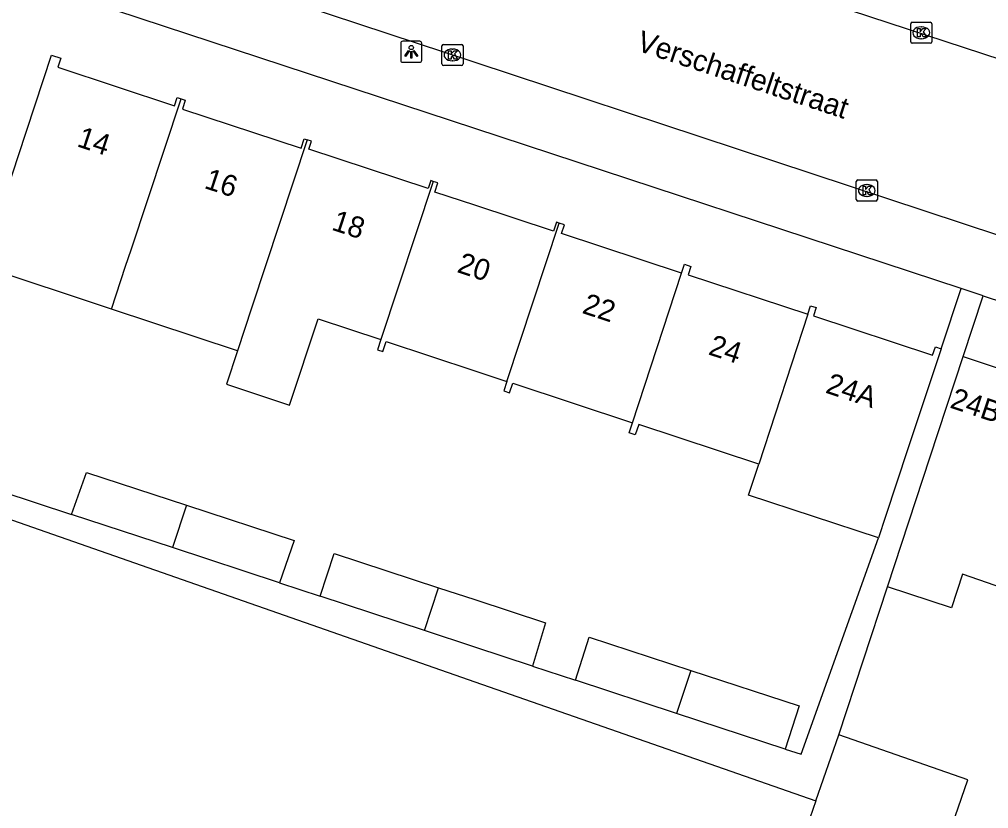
# Model space of a CAD drawing. Extents: x 160557 to 161245, y 385330 to 386505.
# Drawn here: x 160978.43 to 161024.34, y 385837.55 to 385874.96 of the extents above; entities that cross this region are included whole.
import ezdxf

# ---------------------------------------------------------------- set-up
doc = ezdxf.new("R2010")
doc.units = 0
for name, color, linetype in [('IMGEO_Kolk', 7, 'Continuous'), ('IMGEO_Lichtpunt', 7, 'Continuous'), ('IMGEO_Openbare_ruimte_label', 7, 'Continuous'), ('IMGEO_Pand', 7, 'Continuous'), ('IMGEO_Pand_nummerreeks', 7, 'Continuous'), ('IMGEO_Parkeervlak_open', 7, 'Continuous'), ('IMGEO_Rijbaan_lokaal_gesloten', 7, 'Continuous'), ('IMGEO_Voetpad_open', 7, 'Continuous')]:
    doc.layers.add(name, color=color, linetype=linetype)

msp = doc.modelspace()

# ---------------------------------------------------------------- linework, layer by layer
at = {"layer": 'IMGEO_Kolk'}
for p, q in [((161020.646, 385873.896), (161020.646, 385874.748)), ((161020.721, 385874.822), (161021.573, 385874.822)), ((161021.134, 385874.602), (161021.159, 385874.602)), ((161021.647, 385874.748), (161021.647, 385873.896)), ((161021.157, 385874.042), (161021.132, 385874.042)), ((160998.439, 385872.846), (160998.439, 385873.698)), ((160998.514, 385873.772), (160999.366, 385873.772)), ((160998.927, 385873.552), (160998.952, 385873.552)), ((160999.44, 385873.698), (160999.44, 385872.846)), ((161021.573, 385873.822), (161020.721, 385873.822)), ((160999.366, 385872.772), (160998.514, 385872.772)), ((160998.95, 385872.992), (160998.925, 385872.992)), ((161018.065, 385866.42), (161018.065, 385867.272)), ((161018.14, 385867.346), (161018.992, 385867.346)), ((161018.553, 385867.126), (161018.578, 385867.126)), ((161019.066, 385867.272), (161019.066, 385866.42)), ((161018.992, 385866.346), (161018.14, 385866.346)), ((161018.576, 385866.566), (161018.551, 385866.566))]:
    msp.add_line(p, q, dxfattribs=at)
for points in [[(161020.646, 385873.896), (161020.646, 385874.748)], [(161020.721, 385874.822), (161021.573, 385874.822)], [(161020.967, 385874.522), (161021.09, 385874.522), (161021.09, 385874.371), (161021.22, 385874.522), (161021.384, 385874.522), (161021.238, 385874.371), (161021.391, 385874.122), (161021.239, 385874.122), (161021.154, 385874.286), (161021.09, 385874.219), (161021.09, 385874.122), (161020.967, 385874.122), (161020.967, 385874.522)], [(161021.647, 385874.748), (161021.647, 385873.896)], [(160998.439, 385872.846), (160998.439, 385873.698)], [(160998.514, 385873.772), (160999.366, 385873.772)], [(160999.44, 385873.698), (160999.44, 385872.846)], [(161021.573, 385873.822), (161020.721, 385873.822)], [(160998.76, 385873.472), (160998.883, 385873.472), (160998.883, 385873.321), (160999.013, 385873.472), (160999.177, 385873.472), (160999.031, 385873.321), (160999.184, 385873.072), (160999.032, 385873.072), (160998.947, 385873.236), (160998.883, 385873.169), (160998.883, 385873.072), (160998.76, 385873.072), (160998.76, 385873.472)], [(160999.366, 385872.772), (160998.514, 385872.772)], [(161018.065, 385866.42), (161018.065, 385867.272)], [(161018.14, 385867.346), (161018.992, 385867.346)], [(161019.066, 385867.272), (161019.066, 385866.42)], [(161018.386, 385867.046), (161018.509, 385867.046), (161018.509, 385866.895), (161018.639, 385867.046), (161018.803, 385867.046), (161018.657, 385866.895), (161018.81, 385866.646), (161018.658, 385866.646), (161018.573, 385866.81), (161018.509, 385866.743), (161018.509, 385866.646), (161018.386, 385866.646), (161018.386, 385867.046)], [(161018.992, 385866.346), (161018.14, 385866.346)]]:
    msp.add_lwpolyline(points, dxfattribs=at)
for centre, start, end in [((161020.723, 385874.746), 91.552, 178.448), ((161020.723, 385874.746), 91.552, 178.448), ((161021.571, 385874.746), 1.552, 88.448), ((161021.571, 385874.746), 1.552, 88.448), ((160998.516, 385873.696), 91.552, 178.448), ((160998.516, 385873.696), 91.552, 178.448), ((160999.364, 385873.696), 1.552, 88.448), ((160999.364, 385873.696), 1.552, 88.448), ((161020.723, 385873.898), 181.552, 268.448), ((161020.723, 385873.898), 181.552, 268.448), ((161021.571, 385873.898), 271.552, 358.448), ((161021.571, 385873.898), 271.552, 358.448), ((160998.516, 385872.848), 181.552, 268.448), ((160998.516, 385872.848), 181.552, 268.448), ((160999.364, 385872.848), 271.552, 358.448), ((160999.364, 385872.848), 271.552, 358.448), ((161018.142, 385867.27), 91.552, 178.448), ((161018.142, 385867.27), 91.552, 178.448), ((161018.99, 385867.27), 1.552, 88.448), ((161018.99, 385867.27), 1.552, 88.448), ((161018.142, 385866.422), 181.552, 268.448), ((161018.142, 385866.422), 181.552, 268.448), ((161018.99, 385866.422), 271.552, 358.448), ((161018.99, 385866.422), 271.552, 358.448)]:
    msp.add_arc(centre, 0.0765, start, end, dxfattribs=at)
for centre, major_axis, ratio, start_param, end_param in [((161021.133, 385874.322), (-0.387, 0.002), 0.722429, 4.712389, 7.853982), ((161021.158, 385874.322), (-0.39, 0.002), 0.717154, 1.570796, 4.712389), ((160998.926, 385873.272), (-0.387, 0.002), 0.722429, 4.712389, 7.853982), ((160998.951, 385873.272), (-0.39, 0.002), 0.717154, 1.570796, 4.712389), ((161018.552, 385866.846), (-0.387, 0.002), 0.722429, 4.712389, 7.853982), ((161018.577, 385866.846), (-0.39, 0.002), 0.717154, 1.570796, 4.712389)]:
    msp.add_ellipse(centre, major_axis=major_axis, ratio=ratio, start_param=start_param, end_param=end_param, dxfattribs=at)
at = {"layer": 'IMGEO_Lichtpunt'}
for p, q in [((160996.489, 385873.825), (160996.489, 385873.018)), ((160996.489, 385873.825), (160996.489, 385873.018)), ((160997.391, 385873.92), (160996.583, 385873.92)), ((160997.391, 385873.92), (160996.583, 385873.92)), ((160997.485, 385873.018), (160997.485, 385873.825)), ((160997.485, 385873.018), (160997.485, 385873.825)), ((160996.583, 385872.924), (160997.391, 385872.924)), ((160996.583, 385872.924), (160997.391, 385872.924))]:
    msp.add_line(p, q, dxfattribs=at)
for points in [[(160996.863, 385873.489), (160996.902, 385873.461), (160996.714, 385873.199), (160996.676, 385873.226), (160996.863, 385873.489)], [(160996.965, 385873.441), (160997.012, 385873.441), (160997.012, 385873.119), (160996.965, 385873.119), (160996.965, 385873.441)], [(160997.075, 385873.461), (160997.113, 385873.488), (160997.3, 385873.226), (160997.261, 385873.198), (160997.075, 385873.461)]]:
    msp.add_lwpolyline(points, dxfattribs=at)
msp.add_circle((160996.988, 385873.623), 0.0994, dxfattribs=at)
for centre, start, end in [((160996.583, 385873.825), 90, 180), ((160996.583, 385873.825), 90, 180), ((160997.391, 385873.825), 0, 90), ((160997.391, 385873.825), 0, 90), ((160996.583, 385873.018), 180, 270), ((160996.583, 385873.018), 180, 270), ((160997.391, 385873.018), 270, 0), ((160997.391, 385873.018), 270, 360)]:
    msp.add_arc(centre, 0.0946, start, end, dxfattribs=at)
at = {"layer": 'IMGEO_Pand'}
for points in [[(160982.788, 385861.219), (160976.645, 385863.252), (160977.309, 385865.259), (160978.385, 385868.511), (160979.955, 385873.258), (160980.385, 385873.116), (160980.243, 385872.685), (160985.768, 385870.857), (160985.9, 385871.256), (160986.086, 385871.194)], [(160982.788, 385861.219), (160983.46, 385863.252), (160983.719, 385864.035), (160986.086, 385871.194)], [(160986.086, 385871.194), (160986.286, 385871.128), (160986.147, 385870.707), (160991.772, 385868.846), (160991.922, 385869.298), (160992.065, 385869.251)], [(160992.065, 385869.251), (160989.438, 385861.308), (160988.756, 385859.245)], [(160998.031, 385867.275), (160997.91, 385867.315), (160997.783, 385866.933), (160992.134, 385868.801), (160992.261, 385869.186), (160992.065, 385869.251)], [(160998.031, 385867.275), (160995.552, 385859.777)], [(161004.001, 385865.302), (161003.874, 385865.344), (161003.732, 385864.914), (161000, 385866.149), (160998.112, 385866.773), (160998.254, 385867.202), (160998.031, 385867.275)], [(161001.518, 385857.793), (161004.001, 385865.302)], [(161009.785, 385862.921), (161004.105, 385864.8), (161004.245, 385865.222), (161004.001, 385865.302)], [(160944.826, 385863.775), (160944.538, 385862.952), (161000, 385843.564), (161016.153, 385837.917)], [(161009.785, 385862.921), (161009.925, 385863.346), (161010.227, 385863.246), (161010.098, 385862.856), (161015.773, 385860.978)], [(161007.464, 385855.84), (161009.785, 385862.921)], [(160988.756, 385859.245), (160982.788, 385861.219)], [(161015.773, 385860.978), (161015.907, 385861.384), (161016.174, 385861.295), (161016.043, 385860.9), (161021.682, 385859.035), (161021.814, 385859.433), (161022.086, 385859.343)], [(160988.756, 385859.245), (160988.231, 385857.658), (160991.219, 385856.669), (160992.573, 385860.762), (160995.552, 385859.777)], [(161015.773, 385860.978), (161013.444, 385853.869)], [(160995.552, 385859.777), (160995.394, 385859.299), (160995.644, 385859.216), (160995.799, 385859.685), (161000, 385858.296), (161001.518, 385857.793)], [(161022.086, 385859.343), (161020.516, 385854.596), (161019.458, 385851.397), (161019.123, 385850.385)], [(161019.54, 385848.066), (161021.571, 385854.229), (161023.135, 385858.977)], [(161023.135, 385858.977), (161028.864, 385857.066), (161030.036, 385856.675)], [(161001.518, 385857.793), (161001.371, 385857.348), (161001.647, 385857.256), (161001.799, 385857.714), (161007.464, 385855.84)], [(161013.444, 385853.869), (161007.761, 385855.749), (161007.6, 385855.26), (161007.305, 385855.357), (161007.464, 385855.84)], [(161019.123, 385850.385), (161012.962, 385852.403), (161013.275, 385853.357), (161013.444, 385853.869)], [(160980.898, 385851.488), (160981.609, 385853.483), (160986.337, 385851.932)], [(160986.337, 385851.932), (160985.671, 385849.918)], [(160986.337, 385851.932), (160991.434, 385850.261), (160990.751, 385848.248)], [(160985.671, 385849.918), (160980.898, 385851.488)], [(160990.751, 385848.248), (160985.671, 385849.918)], [(160992.666, 385847.618), (160993.329, 385849.641), (160998.285, 385848.016)], [(161027.245, 385848.69), (161026.222, 385849.048), (161025.787, 385847.728), (161023.102, 385848.667), (161022.575, 385847.066), (161019.54, 385848.066)], [(160997.615, 385845.99), (160998.285, 385848.016)], [(160998.285, 385848.016), (161000, 385847.453), (161003.351, 385846.354), (161002.736, 385844.306)], [(160997.615, 385845.99), (160992.666, 385847.618)], [(161002.736, 385844.306), (161000, 385845.206), (160997.615, 385845.99)], [(161004.769, 385843.638), (161005.419, 385845.676), (161010.231, 385844.098)], [(161010.231, 385844.098), (161009.558, 385842.063)], [(161010.231, 385844.098), (161015.355, 385842.418), (161014.699, 385840.372)], [(161009.558, 385842.063), (161004.769, 385843.638)], [(161014.699, 385840.372), (161009.558, 385842.063)], [(161016.153, 385837.917), (161017.243, 385841.04)], [(161022.748, 385837.175), (161023.352, 385838.905), (161017.243, 385841.04)], [(161016.153, 385837.917), (161015.15, 385835.043)]]:
    msp.add_lwpolyline(points, dxfattribs=at)
at = {"layer": 'IMGEO_Parkeervlak_open'}
for points in [[(161023.033, 385862.205), (161000, 385869.784), (160946.704, 385887.32), (160946.661, 385887.12), (160942.621, 385888.413)], [(161024.084, 385861.859), (161040.877, 385856.333)]]:
    msp.add_lwpolyline(points, dxfattribs=at)
at = {"layer": 'IMGEO_Rijbaan_lokaal_gesloten'}
for points in [[(161027.626, 385872.155), (161000, 385881.221), (160985.406, 385885.917), (160961.001, 385894.062)], [(160982.131, 385878.84), (161000, 385872.922), (161037.274, 385860.603), (161040.422, 385859.563), (161040.719, 385859.452)]]:
    msp.add_lwpolyline(points, dxfattribs=at)
at = {"layer": 'IMGEO_Voetpad_open'}
for points in [[(161022.086, 385859.343), (161023.033, 385862.205)], [(161024.084, 385861.859), (161023.033, 385862.205)], [(161023.135, 385858.977), (161024.084, 385861.859)], [(160974.131, 385853.713), (160980.898, 385851.488)], [(161014.699, 385840.372), (161015.453, 385840.124), (161019.123, 385850.385)], [(160990.751, 385848.248), (160992.666, 385847.618)], [(161017.243, 385841.04), (161019.54, 385848.066)], [(161002.736, 385844.306), (161004.769, 385843.638)]]:
    msp.add_lwpolyline(points, dxfattribs=at)

# ---------------------------------------------------------------- texts
at = {"layer": 'IMGEO_Openbare_ruimte_label'}
msp.add_text('Verschaffeltstraat', height=1, rotation=341.7099, dxfattribs=at).set_placement((161007.61, 385873.501))
at = {"layer": 'IMGEO_Pand_nummerreeks'}
for s, rotation, p in [('14', 341.8372, (160981.106, 385868.951)), ('16', 341.8372, (160987.137, 385866.973)), ('18', 341.8372, (160993.17, 385864.994)), ('20', 341.694, (160999.111, 385862.988)), ('22', 341.8315, (161005.037, 385861.049)), ('24', 341.8323, (161011.014, 385859.088)), ('24A', 341.6997, (161016.565, 385857.273)), ('24B-24C', 341.5508, (161022.458, 385856.568))]:
    msp.add_text(s, height=1, rotation=rotation, dxfattribs=at).set_placement(p)

doc.saveas('drawing.dxf')
